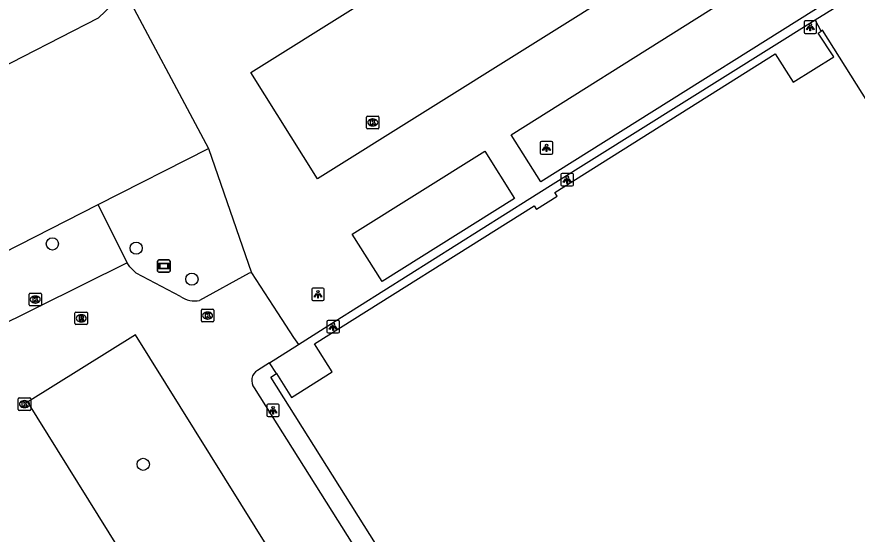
# Model space of a CAD drawing. Extents: x 158838 to 160074, y 386376 to 387776.
# Drawn here: x 159754 to 159821.3, y 387596.2 to 387637.6 of the extents above; entities that cross this region are included whole.
import ezdxf

# ---------------------------------------------------------------- set-up
doc = ezdxf.new("R2010")
doc.units = 0
for name, color, linetype in [('IMGEO_Boom', 7, 'Continuous'), ('IMGEO_Kolk', 7, 'Continuous'), ('IMGEO_Lichtpunt', 7, 'Continuous'), ('IMGEO_Pand', 7, 'Continuous'), ('IMGEO_Parkeervlak_open', 7, 'Continuous'), ('IMGEO_Reclamebord', 7, 'Continuous'), ('IMGEO_Rijbaan_lokaal_open', 7, 'Continuous'), ('IMGEO_Rioolput', 7, 'Continuous'), ('IMGEO_Voetpad_open', 7, 'Continuous')]:
    doc.layers.add(name, color=color, linetype=linetype)

msp = doc.modelspace()

# ---------------------------------------------------------------- linework, layer by layer
at = {"layer": 'IMGEO_Boom'}
for centre in [(159756.845, 387619.453), (159763.557, 387619.119), (159768.015, 387616.63), (159764.123, 387601.805)]:
    msp.add_circle(centre, 0.489, dxfattribs=at)
at = {"layer": 'IMGEO_Kolk'}
for p, q in [((159781.99, 387628.758), (159781.99, 387629.61)), ((159782.065, 387629.684), (159782.917, 387629.684)), ((159782.478, 387629.464), (159782.503, 387629.464)), ((159782.991, 387629.61), (159782.991, 387628.758)), ((159782.917, 387628.684), (159782.065, 387628.684)), ((159782.501, 387628.904), (159782.476, 387628.904)), ((159754.98, 387614.576), (159754.98, 387615.428)), ((159755.055, 387615.502), (159755.907, 387615.502)), ((159755.468, 387615.282), (159755.493, 387615.282)), ((159755.981, 387615.428), (159755.981, 387614.576)), ((159755.907, 387614.502), (159755.055, 387614.502)), ((159755.491, 387614.722), (159755.466, 387614.722)), ((159768.773, 387613.292), (159768.773, 387614.144)), ((159768.848, 387614.218), (159769.7, 387614.218)), ((159769.261, 387613.998), (159769.286, 387613.998)), ((159769.774, 387614.144), (159769.774, 387613.292)), ((159769.7, 387613.218), (159768.848, 387613.218)), ((159769.284, 387613.438), (159769.259, 387613.438)), ((159754.115, 387606.201), (159754.115, 387607.053)), ((159754.19, 387607.127), (159755.042, 387607.127)), ((159754.603, 387606.907), (159754.628, 387606.907)), ((159755.116, 387607.053), (159755.116, 387606.201)), ((159754.626, 387606.347), (159754.601, 387606.347)), ((159755.042, 387606.127), (159754.19, 387606.127))]:
    msp.add_line(p, q, dxfattribs=at)
for points in [[(159781.99, 387628.758), (159781.99, 387629.61)], [(159782.065, 387629.684), (159782.917, 387629.684)], [(159782.311, 387629.384), (159782.434, 387629.384), (159782.434, 387629.233), (159782.564, 387629.384), (159782.728, 387629.384), (159782.582, 387629.233), (159782.735, 387628.984), (159782.583, 387628.984), (159782.498, 387629.148), (159782.434, 387629.081), (159782.434, 387628.984), (159782.311, 387628.984), (159782.311, 387629.384)], [(159782.991, 387629.61), (159782.991, 387628.758)], [(159782.917, 387628.684), (159782.065, 387628.684)], [(159754.98, 387614.576), (159754.98, 387615.428)], [(159755.055, 387615.502), (159755.907, 387615.502)], [(159755.301, 387615.202), (159755.424, 387615.202), (159755.424, 387615.051), (159755.554, 387615.202), (159755.718, 387615.202), (159755.572, 387615.051), (159755.725, 387614.802), (159755.573, 387614.802), (159755.488, 387614.966), (159755.424, 387614.899), (159755.424, 387614.802), (159755.301, 387614.802), (159755.301, 387615.202)], [(159755.981, 387615.428), (159755.981, 387614.576)], [(159755.907, 387614.502), (159755.055, 387614.502)], [(159768.773, 387613.292), (159768.773, 387614.144)], [(159768.848, 387614.218), (159769.7, 387614.218)], [(159769.094, 387613.918), (159769.217, 387613.918), (159769.217, 387613.767), (159769.347, 387613.918), (159769.511, 387613.918), (159769.365, 387613.767), (159769.518, 387613.518), (159769.366, 387613.518), (159769.281, 387613.682), (159769.217, 387613.615), (159769.217, 387613.518), (159769.094, 387613.518), (159769.094, 387613.918)], [(159769.774, 387614.144), (159769.774, 387613.292)], [(159769.7, 387613.218), (159768.848, 387613.218)], [(159754.115, 387606.201), (159754.115, 387607.053)], [(159754.19, 387607.127), (159755.042, 387607.127)], [(159755.116, 387607.053), (159755.116, 387606.201)], [(159754.436, 387606.827), (159754.559, 387606.827), (159754.559, 387606.676), (159754.689, 387606.827), (159754.853, 387606.827), (159754.707, 387606.676), (159754.86, 387606.427), (159754.708, 387606.427), (159754.623, 387606.591), (159754.559, 387606.524), (159754.559, 387606.427), (159754.436, 387606.427), (159754.436, 387606.827)], [(159755.042, 387606.127), (159754.19, 387606.127)]]:
    msp.add_lwpolyline(points, dxfattribs=at)
for centre, start, end in [((159782.067, 387629.608), 91.55205, 178.44795), ((159782.067, 387629.608), 91.55205, 178.44795), ((159782.915, 387629.608), 1.55205, 88.44795), ((159782.915, 387629.608), 1.55205, 88.44795), ((159782.067, 387628.76), 181.55205, 268.44795), ((159782.067, 387628.76), 181.55205, 268.44795), ((159782.915, 387628.76), 271.55205, 358.44795), ((159782.915, 387628.76), 271.55205, 358.44795), ((159755.057, 387615.426), 91.55205, 178.44795), ((159755.057, 387615.426), 91.55205, 178.44795), ((159755.905, 387615.426), 1.55205, 88.44795), ((159755.905, 387615.426), 1.55205, 88.44795), ((159755.057, 387614.578), 181.55205, 268.44795), ((159755.057, 387614.578), 181.55205, 268.44795), ((159755.905, 387614.578), 271.55205, 358.44795), ((159755.905, 387614.578), 271.55205, 358.44795), ((159768.85, 387614.142), 91.55205, 178.44795), ((159768.85, 387614.142), 91.55205, 178.44795), ((159769.698, 387614.142), 1.55205, 88.44795), ((159769.698, 387614.142), 1.55205, 88.44795), ((159768.85, 387613.294), 181.55205, 268.44795), ((159768.85, 387613.294), 181.55205, 268.44795), ((159769.698, 387613.294), 271.55205, 358.44795), ((159769.698, 387613.294), 271.55205, 358.44795), ((159754.192, 387607.051), 91.55205, 178.44795), ((159754.192, 387607.051), 91.55205, 178.44795), ((159755.04, 387607.051), 1.55205, 88.44795), ((159755.04, 387607.051), 1.55205, 88.44795), ((159754.192, 387606.203), 181.55205, 268.44795), ((159754.192, 387606.203), 181.55205, 268.44795), ((159755.04, 387606.203), 271.55205, 358.44795), ((159755.04, 387606.203), 271.55205, 358.44795)]:
    msp.add_arc(centre, 0.0765, start, end, dxfattribs=at)
for centre, major_axis, ratio, start_param, end_param in [((159782.477, 387629.184), (-0.387, 0.002), 0.722429, 4.712389, 7.853982), ((159782.502, 387629.184), (-0.39, 0.002), 0.717154, 1.570796, 4.712389), ((159755.467, 387615.002), (-0.387, 0.002), 0.722429, 4.712389, 7.853982), ((159755.492, 387615.002), (-0.39, 0.002), 0.717154, 1.570796, 4.712389), ((159769.26, 387613.718), (-0.387, 0.002), 0.722429, 4.712389, 7.853982), ((159769.285, 387613.718), (-0.39, 0.002), 0.717154, 1.570796, 4.712389), ((159754.602, 387606.627), (-0.387, 0.002), 0.722429, 4.712389, 7.853982), ((159754.627, 387606.627), (-0.39, 0.002), 0.717154, 1.570796, 4.712389)]:
    msp.add_ellipse(centre, major_axis=major_axis, ratio=ratio, start_param=start_param, end_param=end_param, dxfattribs=at)
at = {"layer": 'IMGEO_Lichtpunt'}
for p, q in [((159817.013, 387637.219), (159817.013, 387636.412)), ((159817.013, 387637.219), (159817.013, 387636.412)), ((159817.915, 387637.314), (159817.107, 387637.314)), ((159817.915, 387637.314), (159817.107, 387637.314)), ((159818.009, 387636.412), (159818.009, 387637.219)), ((159818.009, 387636.412), (159818.009, 387637.219)), ((159817.107, 387636.318), (159817.915, 387636.318)), ((159817.107, 387636.318), (159817.915, 387636.318)), ((159795.905, 387627.554), (159795.905, 387626.747)), ((159795.905, 387627.554), (159795.905, 387626.747)), ((159796.807, 387627.649), (159795.999, 387627.649)), ((159796.807, 387627.649), (159795.999, 387627.649)), ((159796.901, 387626.747), (159796.901, 387627.554)), ((159796.901, 387626.747), (159796.901, 387627.554)), ((159795.999, 387626.653), (159796.807, 387626.653)), ((159795.999, 387626.653), (159796.807, 387626.653)), ((159798.461, 387625.098), (159797.653, 387625.098)), ((159798.461, 387625.098), (159797.653, 387625.098)), ((159797.559, 387625.003), (159797.559, 387624.196)), ((159797.559, 387625.003), (159797.559, 387624.196)), ((159798.555, 387624.196), (159798.555, 387625.003)), ((159798.555, 387624.196), (159798.555, 387625.003)), ((159797.653, 387624.102), (159798.461, 387624.102)), ((159797.653, 387624.102), (159798.461, 387624.102)), ((159777.607, 387615.826), (159777.607, 387615.019)), ((159777.607, 387615.826), (159777.607, 387615.019)), ((159778.509, 387615.921), (159777.701, 387615.921)), ((159778.509, 387615.921), (159777.701, 387615.921)), ((159778.603, 387615.019), (159778.603, 387615.826)), ((159778.603, 387615.019), (159778.603, 387615.826)), ((159777.701, 387614.925), (159778.509, 387614.925)), ((159777.701, 387614.925), (159778.509, 387614.925)), ((159778.827, 387613.228), (159778.827, 387612.421)), ((159778.827, 387613.228), (159778.827, 387612.421)), ((159779.729, 387613.323), (159778.921, 387613.323)), ((159779.729, 387613.323), (159778.921, 387613.323)), ((159779.823, 387612.421), (159779.823, 387613.228)), ((159779.823, 387612.421), (159779.823, 387613.228)), ((159778.921, 387612.327), (159779.729, 387612.327)), ((159778.921, 387612.327), (159779.729, 387612.327)), ((159774.016, 387606.536), (159774.016, 387605.729)), ((159774.016, 387606.536), (159774.016, 387605.729)), ((159774.918, 387606.631), (159774.11, 387606.631)), ((159774.918, 387606.631), (159774.11, 387606.631)), ((159775.012, 387605.729), (159775.012, 387606.536)), ((159775.012, 387605.729), (159775.012, 387606.536)), ((159774.11, 387605.635), (159774.918, 387605.635)), ((159774.11, 387605.635), (159774.918, 387605.635))]:
    msp.add_line(p, q, dxfattribs=at)
for points in [[(159817.387, 387636.883), (159817.426, 387636.855), (159817.238, 387636.593), (159817.2, 387636.62), (159817.387, 387636.883)], [(159817.489, 387636.835), (159817.536, 387636.835), (159817.536, 387636.513), (159817.489, 387636.513), (159817.489, 387636.835)], [(159817.599, 387636.855), (159817.637, 387636.882), (159817.824, 387636.62), (159817.785, 387636.592), (159817.599, 387636.855)], [(159796.279, 387627.218), (159796.318, 387627.19), (159796.13, 387626.928), (159796.092, 387626.955), (159796.279, 387627.218)], [(159796.381, 387627.17), (159796.428, 387627.17), (159796.428, 387626.848), (159796.381, 387626.848), (159796.381, 387627.17)], [(159796.491, 387627.19), (159796.529, 387627.217), (159796.716, 387626.955), (159796.677, 387626.927), (159796.491, 387627.19)], [(159797.933, 387624.667), (159797.972, 387624.639), (159797.784, 387624.377), (159797.746, 387624.404), (159797.933, 387624.667)], [(159798.035, 387624.619), (159798.082, 387624.619), (159798.082, 387624.297), (159798.035, 387624.297), (159798.035, 387624.619)], [(159798.145, 387624.639), (159798.183, 387624.666), (159798.37, 387624.404), (159798.331, 387624.376), (159798.145, 387624.639)], [(159777.981, 387615.49), (159778.02, 387615.462), (159777.832, 387615.2), (159777.794, 387615.227), (159777.981, 387615.49)], [(159778.083, 387615.442), (159778.13, 387615.442), (159778.13, 387615.12), (159778.083, 387615.12), (159778.083, 387615.442)], [(159778.193, 387615.462), (159778.231, 387615.489), (159778.418, 387615.227), (159778.379, 387615.199), (159778.193, 387615.462)], [(159779.201, 387612.892), (159779.24, 387612.864), (159779.052, 387612.602), (159779.014, 387612.629), (159779.201, 387612.892)], [(159779.303, 387612.844), (159779.35, 387612.844), (159779.35, 387612.522), (159779.303, 387612.522), (159779.303, 387612.844)], [(159779.413, 387612.864), (159779.451, 387612.891), (159779.638, 387612.629), (159779.599, 387612.601), (159779.413, 387612.864)], [(159774.39, 387606.2), (159774.429, 387606.172), (159774.241, 387605.91), (159774.203, 387605.937), (159774.39, 387606.2)], [(159774.602, 387606.172), (159774.64, 387606.199), (159774.827, 387605.937), (159774.788, 387605.909), (159774.602, 387606.172)], [(159774.492, 387606.152), (159774.539, 387606.152), (159774.539, 387605.83), (159774.492, 387605.83), (159774.492, 387606.152)]]:
    msp.add_lwpolyline(points, dxfattribs=at)
for centre in [(159817.512, 387637.017), (159796.404, 387627.352), (159798.058, 387624.801), (159778.106, 387615.624), (159779.326, 387613.026), (159774.515, 387606.334)]:
    msp.add_circle(centre, 0.0994, dxfattribs=at)
for centre, start, end in [((159817.107, 387637.219), 90, 180), ((159817.107, 387637.219), 90, 180), ((159817.915, 387637.219), 0, 90), ((159817.915, 387637.219), 0, 90), ((159817.107, 387636.412), 180, 270), ((159817.107, 387636.412), 180, 270), ((159817.915, 387636.412), 270, 0), ((159817.915, 387636.412), 270, 360), ((159795.999, 387627.554), 90, 180), ((159795.999, 387627.554), 90, 180), ((159796.807, 387627.554), 0, 90), ((159796.807, 387627.554), 0, 90), ((159795.999, 387626.747), 180, 270), ((159795.999, 387626.747), 180, 270), ((159796.807, 387626.747), 270, 0), ((159796.807, 387626.747), 270, 360), ((159797.653, 387625.003), 90, 180), ((159797.653, 387625.003), 90, 180), ((159798.461, 387625.003), 0, 90), ((159798.461, 387625.003), 0, 90), ((159797.653, 387624.196), 180, 270), ((159797.653, 387624.196), 180, 270), ((159798.461, 387624.196), 270, 0), ((159798.461, 387624.196), 270, 360), ((159777.701, 387615.826), 90, 180), ((159777.701, 387615.826), 90, 180), ((159778.509, 387615.826), 0, 90), ((159778.509, 387615.826), 0, 90), ((159777.701, 387615.019), 180, 270), ((159777.701, 387615.019), 180, 270), ((159778.509, 387615.019), 270, 0), ((159778.509, 387615.019), 270, 360), ((159778.921, 387613.228), 90, 180), ((159778.921, 387613.228), 90, 180), ((159779.729, 387613.228), 0, 90), ((159779.729, 387613.228), 0, 90), ((159778.921, 387612.421), 180, 270), ((159778.921, 387612.421), 180, 270), ((159779.729, 387612.421), 270, 0), ((159779.729, 387612.421), 270, 360), ((159774.11, 387606.536), 90, 180), ((159774.11, 387606.536), 90, 180), ((159774.918, 387606.536), 0, 90), ((159774.918, 387606.536), 0, 90), ((159774.11, 387605.729), 180, 270), ((159774.11, 387605.729), 180, 270), ((159774.918, 387605.729), 270, 0), ((159774.918, 387605.729), 270, 360)]:
    msp.add_arc(centre, 0.0946, start, end, dxfattribs=at)
at = {"layer": 'IMGEO_Pand'}
for points in [[(159748.37, 387665.194), (159761.934, 387638.789), (159761.651, 387638.642), (159760.51, 387637.538), (159754.481, 387634.44), (159742.892, 387628.49), (159743.039, 387628.162), (159724.719, 387618.746), (159725.488, 387617.252), (159717.412, 387613.101), (159716.643, 387614.594), (159716.047, 387614.288), (159715.628, 387615.035), (159714.486, 387614.345), (159710.853, 387615.52), (159710.335, 387616.75), (159709.576, 387616.371), (159697.81, 387639.222), (159700.735, 387640.724)], [(159774.784, 387609.071), (159775.987, 387607.158), (159779.238, 387609.202), (159777.817, 387611.462), (159795.4, 387622.517), (159795.587, 387622.221), (159795.603, 387622.231), (159797.263, 387623.274), (159797.077, 387623.571), (159814.714, 387634.671), (159816.14, 387632.402), (159819.391, 387634.446), (159818.145, 387636.332), (159818.397, 387636.498)], [(159862.316, 387566.876), (159841.933, 387599.307), (159818.496, 387636.563), (159818.397, 387636.498)], [(159820.786, 387534.951), (159799.412, 387568.897), (159799.768, 387569.121), (159800.003, 387568.749), (159800.554, 387569.096), (159799.418, 387570.894), (159797.481, 387573.988), (159796.383, 387575.742), (159795.832, 387575.395), (159796.06, 387575.031), (159795.704, 387574.807), (159774.34, 387608.773), (159774.784, 387609.071)]]:
    msp.add_lwpolyline(points, dxfattribs=at)
at = {"layer": 'IMGEO_Parkeervlak_open'}
msp.add_lwpolyline([(159717.48, 387600.648), (159760.51, 387622.6)], dxfattribs=at)
at = {"layer": 'IMGEO_Reclamebord'}
for p, q in [((159765.273, 387617.282), (159765.273, 387618.082)), ((159765.273, 387618.082), (159765.273, 387617.282)), ((159765.373, 387618.182), (159766.163, 387618.182)), ((159766.163, 387618.182), (159765.373, 387618.182)), ((159766.263, 387618.082), (159766.263, 387617.282)), ((159766.263, 387617.282), (159766.263, 387618.082)), ((159766.163, 387617.182), (159765.373, 387617.182)), ((159765.373, 387617.182), (159766.163, 387617.182))]:
    msp.add_line(p, q, dxfattribs=at)
for points in [[(159765.374, 387617.914), (159766.162, 387617.914), (159766.162, 387617.45), (159765.374, 387617.45), (159765.374, 387617.914)], [(159765.439, 387617.849), (159765.439, 387617.515), (159766.097, 387617.515), (159766.097, 387617.849), (159765.439, 387617.849)]]:
    msp.add_lwpolyline(points, dxfattribs=at)
for centre, start, end in [((159765.373, 387618.082), 90, 180), ((159765.373, 387618.082), 90, 180), ((159766.163, 387618.082), 0, 90), ((159766.163, 387618.082), 360, 90), ((159765.373, 387617.282), 180, 270), ((159765.373, 387617.282), 180, 270), ((159766.163, 387617.282), 270, 0), ((159766.163, 387617.282), 270, 0)]:
    msp.add_arc(centre, 0.1, start, end, dxfattribs=at)
at = {"layer": 'IMGEO_Rijbaan_lokaal_open'}
for points in [[(159806.562, 387654.378), (159811.892, 387645.875), (159778.076, 387624.681), (159772.746, 387633.184), (159806.562, 387654.378)], [(159825.535, 387643.047), (159795.946, 387624.42), (159793.565, 387628.202), (159823.288, 387646.913)], [(159762.112, 387640.672), (159769.336, 387627.103)], [(159817.904, 387637.392), (159821.753, 387639.801)], [(159776.561, 387611.397), (159779.495, 387613.258), (159795.065, 387623.091), (159796.725, 387624.136), (159817.904, 387637.392)], [(159818.397, 387636.498), (159817.904, 387637.392)], [(159769.336, 387627.103), (159772.788, 387617.13)], [(159791.453, 387626.895), (159793.842, 387623.095), (159783.249, 387616.435), (159780.852, 387620.23), (159791.453, 387626.895)], [(159762.829, 387617.936), (159737.483, 387605.359), (159719.704, 387596.289), (159717.48, 387600.648)], [(159767.114, 387615.238), (159763.563, 387617.102), (159763.038, 387617.629), (159762.829, 387617.936)], [(159772.788, 387617.13), (159772.609, 387617.122), (159768.624, 387614.926)], [(159772.788, 387617.13), (159774.872, 387613.934), (159776.16, 387611.958), (159776.561, 387611.397)], [(159803.054, 387548.62), (159802.97, 387548.816), (159763.499, 387612.177), (159754.846, 387606.792), (159794.401, 387543.235), (159803.054, 387548.62)], [(159774.229, 387609.938), (159776.561, 387611.397)], [(159774.229, 387609.938), (159773.26, 387609.324)], [(159773.011, 387607.934), (159817.479, 387537.258)]]:
    msp.add_lwpolyline(points, dxfattribs=at)
for centre, radius, start, end in [((159768.246, 387616.907), 2.017, 235.85161, 280.79977), ((159773.726, 387608.523), 0.926, 120.18476, 219.50314)]:
    msp.add_arc(centre, radius, start, end, dxfattribs=at)
at = {"layer": 'IMGEO_Rioolput'}
for p, q in [((159758.658, 387613.072), (159758.658, 387613.924)), ((159758.733, 387613.998), (159759.585, 387613.998)), ((159759.146, 387613.778), (159759.171, 387613.778)), ((159759.659, 387613.924), (159759.659, 387613.072)), ((159759.585, 387612.998), (159758.733, 387612.998)), ((159759.169, 387613.218), (159759.144, 387613.218))]:
    msp.add_line(p, q, dxfattribs=at)
for points in [[(159758.658, 387613.072), (159758.658, 387613.924)], [(159758.733, 387613.998), (159759.585, 387613.998)], [(159759.247, 387613.696), (159758.995, 387613.698), (159758.995, 387613.298)], [(159759.173, 387613.617), (159759.119, 387613.617), (159759.119, 387613.536)], [(159759.659, 387613.924), (159759.659, 387613.072)], [(159759.585, 387612.998), (159758.733, 387612.998)], [(159758.995, 387613.298), (159759.119, 387613.298), (159759.119, 387613.46), (159759.13, 387613.46)], [(159759.119, 387613.536), (159759.171, 387613.536)], [(159759.177, 387613.431), (159759.248, 387613.298), (159759.388, 387613.298), (159759.323, 387613.424)]]:
    msp.add_lwpolyline(points, dxfattribs=at)
for centre, radius, start, end in [((159758.735, 387613.922), 0.0765, 91.55205, 178.44795), ((159758.735, 387613.922), 0.0765, 91.55205, 178.44795), ((159759.179, 387613.521), 0.0964, 77.00612, 93.18647), ((159759.193, 387613.578), 0.0378, 276.66336, 79.67722), ((159759.246, 387613.586), 0.109, 350.36119, 89.41601), ((159759.583, 387613.922), 0.0765, 1.55205, 88.44795), ((159759.583, 387613.922), 0.0765, 1.55205, 88.44795), ((159758.735, 387613.074), 0.0765, 181.55205, 268.44795), ((159758.735, 387613.074), 0.0765, 181.55205, 268.44795), ((159759.129, 387613.407), 0.0533, 26.02933, 88.69889), ((159759.155, 387613.725), 0.19, 274.7715, 282.96867), ((159759.244, 387613.586), 0.112, 277.58423, 350.98172), ((159759.228, 387613.371), 0.108, 29.51342, 73.79051), ((159759.583, 387613.074), 0.0765, 271.55205, 358.44795), ((159759.583, 387613.074), 0.0765, 271.55205, 358.44795)]:
    msp.add_arc(centre, radius, start, end, dxfattribs=at)
for centre, major_axis, ratio, start_param, end_param in [((159759.145, 387613.498), (-0.387, 0.002), 0.722429, 4.712389, 7.853982), ((159759.17, 387613.498), (-0.39, 0.002), 0.717154, 1.570796, 4.712389)]:
    msp.add_ellipse(centre, major_axis=major_axis, ratio=ratio, start_param=start_param, end_param=end_param, dxfattribs=at)
at = {"layer": 'IMGEO_Voetpad_open'}
for points in [[(159760.51, 387622.6), (159769.336, 387627.103)], [(159762.829, 387617.936), (159760.51, 387622.6)], [(159774.784, 387609.071), (159774.229, 387609.938)]]:
    msp.add_lwpolyline(points, dxfattribs=at)

doc.saveas('drawing.dxf')
